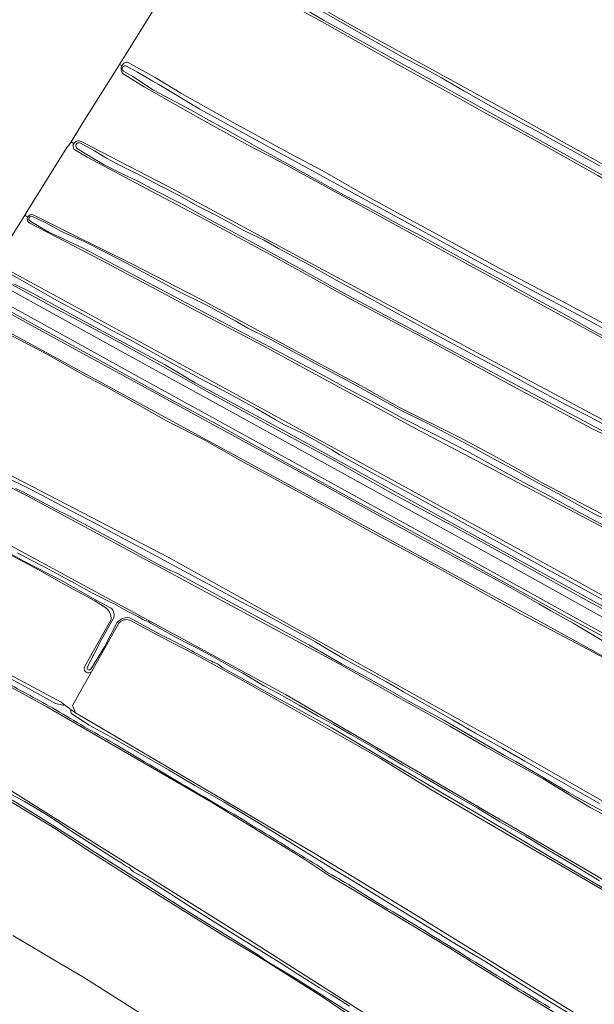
# Model space of a CAD drawing. Header units: metres. Extents: x 149984 to 156489, y 469398 to 478068.
# Tile 393 of 656: x 151875 to 152073, y 474598 to 474937. Entities that reach past the tile are written whole.
import ezdxf

# ---------------------------------------------------------------- set-up
doc = ezdxf.new("R2010")
doc.units = ezdxf.units.M
doc.header["$LTSCALE"] = 0.75
for name, color, linetype, lineweight in [('B-WE-GR-GRAS-GV', 252, 'Continuous', 13), ('B-WE-OG-TERREIN_OEVER-GV', 252, 'Continuous', 18), ('B-WE-OG-WATER_SLOOT-GV', 252, 'Continuous', 18), ('B-WE-OG-WEG-GV', 252, 'Continuous', 18), ('B-WE-VH-GESLOTENVERHARDING_BETON-GV', 252, 'Continuous', 18)]:
    doc.layers.add(name, color=color, linetype=linetype, lineweight=lineweight)

msp = doc.modelspace()

# ---------------------------------------------------------------- linework, layer by layer
at = {"layer": 'B-WE-GR-GRAS-GV', "flags": 128}
for points in [[(151939.934, 474963.906), (151987.827, 474936.256), (152044.448, 474905.168), (152154.118, 474843.917), (152199.494, 474817.855), (152226.577, 474800.992), (152280.853, 474764.938), (152336.792, 474727.321)], [(152313.243, 474738.573), (152297.252, 474748.984), (152273.337, 474765.345), (152242.802, 474785.623), (152230.123, 474793.998), (152210.733, 474806.933), (152201.589, 474812.088), (152185.512, 474821.23), (152174.295, 474827.608), (152154.361, 474838.571), (152132.009, 474851.425), (152113.368, 474861.845), (152089.085, 474875.145), (152074.24, 474883.688), (152053.566, 474895.388), (152034.668, 474905.688), (152025.027, 474911.11), (152004.137, 474922.635), (151979.073, 474936.675), (151957.756, 474948.473)], [(151921.137, 474941.154), (151909.192, 474921.964), (151909.926, 474921.518)], [(151909.696, 474920.345), (151909.734, 474920.936), (151909.926, 474921.518), (151909.192, 474921.964), (151908.039, 474920.112), (151897.204, 474903.005), (151892.448, 474895.364), (151893.394, 474894.779)], [(151909.926, 474921.518), (151910.259, 474922.03), (151910.696, 474922.43), (151910.974, 474922.599), (151911.275, 474922.729), (151911.592, 474922.817), (151911.914, 474922.86), (151912.987, 474922.266), (151921.483, 474917.554), (151930.551, 474912.015), (151948.64, 474901.923), (151968.167, 474891.182), (151979.309, 474885.339), (151994.303, 474876.766), (152021.261, 474862.082), (152040.48, 474851.648), (152063.031, 474839.764), (152079.22, 474831.028)], [(152330.68, 474669.282), (152290.095, 474698.182), (152248.158, 474726.757), (152194.183, 474763.005), (152152.776, 474785.759), (152056.732, 474838.147), (151964.213, 474888.657), (151953.343, 474894.325), (151934.456, 474904.802), (151917.607, 474914.254), (151910.371, 474918.827)], [(151639.14, 474902.356), (151651.832, 474895.89), (151677.293, 474881.942), (151699.337, 474870.656), (151704.243, 474867.07), (151711.241, 474863.441), (151925.991, 474752.061), (152039.736, 474688.64), (152098.87, 474654.827), (152176.017, 474609.898), (152193.803, 474598.232), (152252.143, 474556.799)], [(151922.295, 474877.193), (151897.998, 474890.106), (151893.389, 474892.81), (151893.216, 474893.176), (151893.126, 474893.572), (151893.121, 474893.961), (151893.206, 474894.374), (151893.394, 474894.779), (151892.448, 474895.364), (151891.784, 474894.298), (151891, 474893.355), (151877.212, 474871.22), (151876.497, 474870.09), (151877.471, 474869.399)], [(151893.394, 474894.779), (151893.682, 474895.137), (151894.048, 474895.415), (151894.458, 474895.592), (151894.873, 474895.665), (151895.263, 474895.65), (151895.969, 474895.398), (151896.658, 474895.104), (151928.145, 474878.76), (152035.433, 474821.081), (152123.275, 474774.25), (152178.837, 474743.426), (152196.168, 474732.578), (152281.628, 474673.444), (152316.065, 474650.486)], [(152313.813, 474646.697), (152311.632, 474648.149), (152307.411, 474650.938), (152303.376, 474654.183), (152297.866, 474658.272), (152280.106, 474670.598), (152246.138, 474693.904), (152220.674, 474711.66), (152200.977, 474724.52), (152183.986, 474735.835), (152171.758, 474743.164), (152152.815, 474753.945), (152135.185, 474763.677), (152118.446, 474772.729), (152097.312, 474783.798), (152083.287, 474791.068), (152072.182, 474796.47), (152047.659, 474809.551), (152018.014, 474825.73), (151988.751, 474841.183), (151961.132, 474856.437), (151935.591, 474870.207), (151922.295, 474877.193)], [(151879.337, 474870.156), (151892.697, 474863.466), (151913.208, 474853.351), (151936.844, 474841.158), (151952.72, 474832.609), (151975.358, 474820.383), (151993.855, 474810.545), (152005.811, 474803.741), (152026.173, 474793.566), (152038.459, 474787.041), (152055.686, 474777.45), (152075.565, 474767.093)], [(151877.471, 474869.399), (151876.497, 474870.09), (151866.995, 474855.064)], [(151869.529, 474851.77), (151924.044, 474822.14), (152051.308, 474752.422), (152109.252, 474720.54), (152155.951, 474694.875), (152205.296, 474662.199), (152286.126, 474608.753), (152288.507, 474609.415), (152298.165, 474624.231), (152295.254, 474626.083), (152227.389, 474672.65), (152167.328, 474712.999), (152109.12, 474745.014), (152012.812, 474795.681), (151972.681, 474817.445), (151958.685, 474825.036), (151935.863, 474836.936), (151902.832, 474854.563), (151893.256, 474859.502), (151877.909, 474867.418)], [(152274.527, 474592.041), (152256.59, 474604.5), (152248.523, 474610.104), (152246.926, 474611.213), (152242.301, 474614.425), (152173.641, 474660.78), (152144.987, 474679.274), (152117.365, 474693.959), (152074.83, 474718.193), (152062.857, 474724.483), (152047.834, 474732.498), (152030.139, 474742.248), (152014.776, 474750.678), (151997.621, 474759.961), (151981.964, 474768.573), (151963.964, 474778.46), (151951.731, 474785.019), (151938.568, 474792.472), (151925.17, 474799.21), (151915.212, 474804.85), (151904.549, 474810.793), (151897.88, 474814.319), (151884.508, 474821.847), (151869.587, 474829.749)], [(151831.372, 474777.801), (151910.066, 474735.24), (151966.502, 474704.76), (152070.721, 474644.038), (152127.633, 474610.304), (152166.527, 474588)], [(152230.265, 474568.077), (152184.065, 474601.069), (152084.77, 474658.884), (152071.421, 474665.916), (152055.334, 474675.615), (152035.455, 474686.728), (152023.213, 474693.845), (152003.37, 474704.84), (151984.98, 474715.367), (151877.738, 474772.996), (151867.981, 474777.994)], [(152063.624, 474592.441), (152047.788, 474602.02), (152033.708, 474610.625), (152023.183, 474617.263), (152010.95, 474624.624), (152001.472, 474630.406), (151991.583, 474636.379), (151981.05, 474642.611), (151975.582, 474646.196), (151972.728, 474648.12), (151940.85, 474667.595), (151903.13, 474689.488), (151884.097, 474700.535), (151825.492, 474732.418)], [(151908.969, 474729.386), (151899.446, 474712.508), (151896.159, 474706.684), (151892.9, 474700.909), (151893.931, 474698.369), (151976.164, 474650.188), (152011.565, 474628.598), (152103.878, 474571.766), (152149.44, 474542.397), (152183.253, 474518.981), (152213.892, 474497.391), (152218.102, 474495.119), (152239.133, 474531.76)], [(152239.133, 474531.76), (152195.376, 474564.86), (152176.268, 474578.115), (152156.633, 474590.693), (152143.648, 474597.895), (152123.924, 474609.196), (152105.502, 474619.771), (152081.263, 474634.246), (152052.979, 474650.734), (152030.329, 474663.94), (152016.085, 474672.299), (151999.262, 474682.652), (151953.662, 474708.398), (151937.473, 474717.41), (151923.907, 474724.446), (151912.688, 474730.334)], [(151865.047, 474675.665), (151903.175, 474651.871), (151941.446, 474627.988), (151951.962, 474621.425), (151995.619, 474593.644)], [(151988.272, 474594.239), (151978.675, 474600.856), (151966.786, 474608.281), (151957.139, 474614.449), (151944.584, 474621.891), (151920.457, 474636.94), (151897.624, 474651.461), (151886.849, 474658.483), (151863.334, 474672.84)], [(151872.33, 474621.63), (151889.034, 474611.781), (151896.54, 474607.355), (151933.184, 474584.204)]]:
    msp.add_lwpolyline(points, dxfattribs=at)
at = {"layer": 'B-WE-GR-GRAS-GV'}
for points in [[(151910.371, 474918.827, -0.180113), (151909.696, 474920.345)], [(151877.471, 474869.399, -0.3639813), (151879.337, 474870.156)], [(151877.909, 474867.418, -0.3564015), (151877.471, 474869.399)], [(151912.688, 474730.334, 0.3250164), (151908.969, 474729.386)]]:
    msp.add_lwpolyline(points, format="xyb", dxfattribs=at)
at = {"layer": 'B-WE-OG-TERREIN_OEVER-GV', "flags": 128}
for points in [[(152336.792, 474727.321), (152280.853, 474764.938), (152226.577, 474800.992), (152199.494, 474817.855), (152154.118, 474843.917), (152044.448, 474905.168), (151987.827, 474936.256), (151939.934, 474963.906)], [(151957.756, 474948.473), (151979.073, 474936.675), (152004.137, 474922.635), (152025.027, 474911.11), (152034.668, 474905.688), (152053.566, 474895.388), (152074.24, 474883.688), (152089.085, 474875.145), (152113.368, 474861.845), (152132.009, 474851.425), (152154.361, 474838.571), (152174.295, 474827.608), (152185.512, 474821.23), (152201.589, 474812.088), (152210.733, 474806.933), (152230.123, 474793.998), (152242.802, 474785.623), (152273.337, 474765.345), (152297.252, 474748.984), (152313.243, 474738.573)], [(152330.317, 474728.301), (152253.212, 474779.654), (152228.808, 474796.123), (152212.039, 474806.903), (152206.756, 474810.411), (152198.924, 474814.763), (152189.089, 474820.36), (152181.578, 474824.663), (152173.486, 474829.385), (152164.824, 474834.245), (152160.127, 474836.763), (152149.831, 474842.685), (152032.876, 474907.734), (151979.555, 474937.251), (151967.247, 474944.683)], [(151977.393, 474941.269), (151986.795, 474935.881), (151996.094, 474930.632), (152007.29, 474924.281), (152014.107, 474920.861), (152020.246, 474917.403), (152028.013, 474912.919), (152038.115, 474907.173), (152045.425, 474903.279), (152052.679, 474899.312), (152059.912, 474895.393), (152067.511, 474891.143), (152075.105, 474886.952)], [(152079.22, 474831.028), (152063.031, 474839.764), (152040.48, 474851.648), (152021.261, 474862.082), (151994.303, 474876.766), (151979.309, 474885.339), (151968.167, 474891.182), (151948.64, 474901.923), (151930.551, 474912.015), (151921.483, 474917.554), (151912.987, 474922.266), (151911.914, 474922.86), (151911.592, 474922.817), (151911.275, 474922.729), (151910.974, 474922.599), (151910.696, 474922.43), (151910.259, 474922.03), (151909.926, 474921.518), (151909.734, 474920.936), (151909.696, 474920.345)], [(151911.566, 474921.482), (151915.399, 474919.315), (151920.672, 474916.299), (151922.768, 474915.153), (151936.931, 474906.615), (152036.719, 474852.043), (152073.081, 474832.719), (152077.082, 474830.372), (152083.496, 474826.943), (152092.412, 474821.837), (152100.805, 474817.147), (152107.759, 474813.208), (152114.274, 474809.854), (152120.998, 474806.328), (152127.07, 474802.939), (152133.811, 474799.496), (152137.31, 474797.587), (152141.189, 474795.363), (152149.508, 474791.148), (152196.768, 474764.757), (152220.199, 474748.812), (152271.178, 474714.751), (152316.019, 474683.535)], [(151910.371, 474918.827), (151917.607, 474914.254), (151934.456, 474904.802), (151953.343, 474894.325), (151964.213, 474888.657), (152056.732, 474838.147), (152152.776, 474785.759), (152194.183, 474763.005), (152248.158, 474726.757), (152290.095, 474698.182), (152330.68, 474669.282), (152332.825, 474667.755)], [(151938.746, 474903.46), (151934.142, 474906.136), (151920.908, 474913.112), (151913.753, 474917.814), (151910.497, 474919.71)], [(152081.845, 474825.311), (152072.906, 474830.091), (152062.588, 474835.884), (152052.14, 474841.531), (152043.596, 474846.301), (152032.328, 474852.393), (152021.103, 474858.564), (152012.77, 474863.094), (152006.689, 474866.278), (151995.227, 474872.565), (151987.767, 474876.399), (151980.793, 474880.149), (151970.469, 474885.858), (151956.455, 474893.606), (151945.505, 474899.804), (151938.746, 474903.46)], [(152123.275, 474774.25), (152035.433, 474821.081), (151928.145, 474878.76), (151896.658, 474895.104), (151895.969, 474895.398), (151895.263, 474895.65), (151894.873, 474895.665), (151894.458, 474895.592), (151894.048, 474895.415), (151893.682, 474895.137), (151893.394, 474894.779), (151893.206, 474894.374), (151893.121, 474893.961), (151893.126, 474893.572), (151893.216, 474893.176), (151893.389, 474892.81), (151897.998, 474890.106), (151922.295, 474877.193), (151935.591, 474870.207), (151961.132, 474856.437), (151988.751, 474841.183), (152018.014, 474825.73), (152047.659, 474809.551), (152072.182, 474796.47), (152083.287, 474791.068)], [(151895.636, 474894.91), (151900.54, 474892.215), (151904.716, 474889.672), (151909.851, 474886.908), (151916.603, 474883.56), (151923.373, 474880.079), (151929.953, 474876.746), (151936.217, 474873.175), (151942.866, 474869.855), (151949.186, 474866.329), (151951.643, 474865.025), (151955.145, 474863.318), (151959.108, 474861.371), (151964.079, 474858.527), (151974.843, 474852.859), (151984.176, 474847.461), (151996.975, 474840.632), (152007.664, 474834.724), (152018.243, 474828.92), (152029.118, 474823.007), (152040.161, 474817.139), (152051.435, 474811.001), (152063.155, 474804.73), (152071.467, 474800.445), (152075.764, 474798.225)], [(151958.075, 474859.045), (151952.287, 474862.076), (151947.568, 474864.611), (151939.79, 474868.74), (151930.755, 474873.866), (151921.668, 474878.482), (151915.731, 474881.636), (151909.599, 474884.51), (151903.842, 474887.401), (151899.924, 474889.747), (151894.675, 474892.946)], [(152075.565, 474767.093), (152055.686, 474777.45), (152038.459, 474787.041), (152026.173, 474793.566), (152005.811, 474803.741), (151993.855, 474810.545), (151975.358, 474820.383), (151952.72, 474832.609), (151936.844, 474841.158), (151913.208, 474853.351), (151892.697, 474863.466), (151879.337, 474870.156)], [(151877.909, 474867.418), (151893.256, 474859.502), (151902.832, 474854.563), (151935.863, 474836.936), (151958.685, 474825.036), (151972.681, 474817.445), (152012.812, 474795.681), (152109.12, 474745.014)], [(152077.048, 474762.638), (152066.452, 474768.3), (152057.641, 474773.116), (152048.481, 474777.924), (152040.329, 474782.482), (152029.108, 474788.667), (152017.749, 474794.496), (152007.101, 474799.984), (151995.891, 474805.979), (151987.456, 474810.373), (151979.527, 474814.784), (151961.118, 474824.525), (151940.159, 474835.546), (151918.959, 474846.875), (151896.365, 474858.725), (151884.786, 474864.236), (151880.797, 474866.428), (151878.292, 474867.959)], [(151879.152, 474869.613), (151883.661, 474867.359), (151889.146, 474864.431), (151896.899, 474860.913), (151904.438, 474857.122), (151911.531, 474853.488), (151920.046, 474848.875), (151929.202, 474843.942), (151939.878, 474838.646), (151949.018, 474833.654), (151953.413, 474831.118), (151960.908, 474827.384), (151968.935, 474822.992), (151980.139, 474817.039), (151987.761, 474813.062), (151997.57, 474807.609), (152006.425, 474802.688), (152015.146, 474798.38), (152021.944, 474794.893), (152029.748, 474790.747), (152037.262, 474786.631), (152045.09, 474782.451), (152053.555, 474777.719), (152060.493, 474774.034), (152067.05, 474770.383), (152072.966, 474767.071), (152079.006, 474764.129)], [(152252.143, 474556.799), (152193.803, 474598.232), (152176.017, 474609.898), (152098.87, 474654.827), (152039.736, 474688.64), (151925.991, 474752.061), (151711.241, 474863.441)], [(152305.815, 474652.951), (152298.513, 474658.429), (152288.841, 474664.96), (152279.626, 474671.592), (152270.944, 474677.359), (152263.942, 474682.414), (152256.136, 474687.684), (152246.261, 474694.477), (152236.875, 474701.126), (152224.08, 474710.201), (152213.997, 474717.188), (152201.905, 474725.307), (152188.454, 474734.021), (152178.584, 474740.157), (152167.587, 474746.369), (152156.163, 474753.059), (152150.996, 474755.921), (152147.117, 474757.852), (152110.019, 474777.914), (152073.03, 474797.205), (151986.557, 474843.138), (151972.256, 474851.222), (151958.075, 474859.045)], [(151842.46, 474851.83), (151882.57, 474829.97), (151925.33, 474806.58), (151972.49, 474780.86), (152000, 474765.68), (152003.2, 474763.91), (152043.43, 474741.99), (152053.85, 474735.98), (152058.01, 474733.57), (152065.77, 474729.3), (152075.74, 474723.38)], [(152288.188, 474607.893), (152288.283, 474607.945), (152288.507, 474609.415), (152286.126, 474608.753), (152205.296, 474662.199), (152155.951, 474694.875), (152109.252, 474720.54), (152051.308, 474752.422), (151924.044, 474822.14), (151869.529, 474851.77)], [(151871.132, 474849.895), (151877.243, 474846.469), (151886.764, 474841.088), (151897.452, 474835.352), (151905.879, 474830.595), (151913.046, 474826.898), (151919.612, 474823.313), (151928.48, 474818.36), (151936.949, 474813.741), (151946.606, 474808.62), (151956.292, 474803.325), (151962.861, 474799.543), (151965.924, 474797.907), (151972.174, 474794.861), (151976.977, 474792.261), (151982.429, 474789.116), (151985.239, 474787.429), (151996.177, 474781.329), (152008.823, 474774.426), (152021.969, 474767.171), (152037.265, 474758.743), (152054.254, 474749.313), (152072.296, 474739.437), (152077.722, 474736.45)], [(152089.278, 474710.64), (152055.928, 474728.963), (151836.218, 474848.581)], [(151867.472, 474848.521), (151886.048, 474838.401), (151909.64, 474825.859), (151924.146, 474817.815), (151939.134, 474809.403), (151966.619, 474794.426), (151983.271, 474785.454), (152003.547, 474773.984), (152023.866, 474762.992), (152045.652, 474751.095), (152068.653, 474738.255), (152090.277, 474726.519), (152105.439, 474718.108), (152126.837, 474706.405), (152142.389, 474698.051), (152155.611, 474690.605), (152166.437, 474683.974)], [(152104.232, 474719.582), (152049.812, 474749.582), (151966.205, 474795.514), (151935.293, 474812.282), (151930.351, 474815.258), (151924.677, 474818.533), (151917.242, 474822.575), (151908.053, 474827.461), (151897.742, 474833.086), (151888.005, 474838.265), (151878.348, 474843.551), (151872.709, 474846.416)], [(151906.237, 474734.575), (151900.889, 474737.377), (151888.924, 474744.13), (151876.345, 474750.63), (151860.697, 474759.197), (151849.289, 474764.993), (151836.001, 474772.564), (151826.083, 474778.032), (151815.13, 474783.686), (151803.928, 474789.677), (151795.033, 474794.198), (151784.306, 474799.825), (151771.662, 474806.305), (151761.301, 474811.548), (151750.675, 474817.265), (151740.318, 474822.624), (151729.612, 474828.173), (151719.275, 474833.522), (151708.18, 474839.256), (151701.443, 474842.338), (151699.1, 474843.163)], [(152166.527, 474588), (152127.633, 474610.304), (152070.721, 474644.038), (151966.502, 474704.76), (151910.066, 474735.24), (151831.372, 474777.801), (151706.231, 474842.793), (151703.757, 474844.077), (151701.641, 474844.662), (151700.157, 474845.146)], [(152086.581, 474719.061), (152062.649, 474731.993), (152037.108, 474746.178), (152014.759, 474758.41), (151987.227, 474773.37), (151959.477, 474788.711), (151942.787, 474798.001), (151923.153, 474808.479), (151900.75, 474820.804), (151879.848, 474832.261), (151859.912, 474843.295)], [(151869.587, 474829.749), (151884.508, 474821.847), (151897.88, 474814.319), (151904.549, 474810.793), (151915.212, 474804.85), (151925.17, 474799.21), (151938.568, 474792.472), (151951.731, 474785.019), (151963.964, 474778.46), (151981.964, 474768.573), (151997.621, 474759.961), (152014.776, 474750.678), (152030.139, 474742.248), (152047.834, 474732.498), (152062.857, 474724.483), (152074.83, 474718.193)], [(151745.343, 474819.42), (151745.546, 474819.315), (151779.064, 474801.928), (151881.653, 474747.536), (151889.097, 474743.285), (151900.61, 474737.019), (151904.394, 474734.643)], [(151685.366, 474805.663), (151685.77, 474805.376), (151707.609, 474793.745), (151735.737, 474779.185), (151755.927, 474768.583), (151773.662, 474759.371), (151787.297, 474752.685), (151825.492, 474732.418), (151884.097, 474700.535), (151903.13, 474689.488), (151940.85, 474667.595), (151972.728, 474648.12), (151975.582, 474646.196), (151981.05, 474642.611), (151991.583, 474636.379), (152001.472, 474630.406), (152010.95, 474624.624), (152023.183, 474617.263), (152033.708, 474610.625), (152047.788, 474602.02), (152063.624, 474592.441)], [(151890.182, 474701.185), (151888.998, 474702.074), (151871.352, 474711.51), (151802.584, 474748.282), (151799.397, 474749.939), (151764.748, 474767.956), (151731.465, 474785.263)], [(151995.619, 474593.644), (151951.962, 474621.425), (151941.446, 474627.988), (151903.175, 474651.871), (151865.047, 474675.665), (151826.55, 474697.36), (151802.738, 474710.325), (151767.68, 474729.507), (151734.74, 474746.97), (151694.358, 474767.286), (151672.851, 474779.464)], [(151866.312, 474781.476), (151880.578, 474774.421), (151892.441, 474768.033), (151901.048, 474763.623), (151911.384, 474758.103), (151922.15, 474752.339), (151931.453, 474747.304), (151941.358, 474741.97), (151951.175, 474736.653), (151959.808, 474732.212), (151969.483, 474726.902), (151976.841, 474722.962), (151980.755, 474720.55), (151986.201, 474717.331), (151994.073, 474713.04), (152001.256, 474709.098), (152007.233, 474705.619), (152016.214, 474700.482), (152024.127, 474695.971), (152032.003, 474691.434), (152041.323, 474686.216), (152049.045, 474681.707), (152058.498, 474676.424), (152067.359, 474671.409), (152074.782, 474667.105)], [(151671.559, 474776.076), (151686.51, 474767.933), (151707.37, 474756.553), (151721.891, 474748.908), (151743.045, 474737.474), (151762.433, 474727.38), (151777.871, 474719.04), (151791.586, 474711.487), (151809.357, 474701.888), (151826.686, 474692.443), (151840.42, 474685.14), (151851.886, 474679.248), (151863.334, 474672.84), (151886.849, 474658.483), (151897.624, 474651.461), (151920.457, 474636.94), (151944.584, 474621.891), (151957.139, 474614.449), (151966.786, 474608.281), (151978.675, 474600.856), (151988.272, 474594.239)], [(151867.981, 474777.994), (151877.738, 474772.996), (151984.98, 474715.367), (152003.37, 474704.84), (152023.213, 474693.845), (152035.455, 474686.728), (152055.334, 474675.615), (152071.421, 474665.916), (152084.77, 474658.884), (152184.065, 474601.069), (152230.265, 474568.077)], [(152042.253, 474683.64), (152021.112, 474695.95), (152010.657, 474701.568), (152002.541, 474706.127), (151993.95, 474710.933), (151985.996, 474715.222), (151979.702, 474718.908), (151974.487, 474721.856), (151964.398, 474727.376), (151943.802, 474738.516), (151929.155, 474746.44), (151926.547, 474747.583), (151922.389, 474749.74), (151915.383, 474753.569), (151904.819, 474759.35), (151890.37, 474767.04), (151888.533, 474767.905), (151884.301, 474770.1), (151876.19, 474774.459), (151873.222, 474775.745)], [(151873.915, 474753.654), (151878.427, 474751.218), (151883.617, 474748.556), (151888.901, 474745.719), (151893.892, 474742.988), (151896.23, 474741.625), (151900.098, 474739.591), (151905.834, 474736.648), (151907.547, 474735.934), (151911.556, 474733.652), (151915.762, 474731.481), (151917.191, 474730.649), (151917.923, 474730.321), (151918.486, 474730.141), (151919.223, 474729.786), (151919.892, 474729.396), (151921.903, 474728.245), (151924.986, 474726.472), (151928.748, 474724.387), (151932.685, 474722.372), (151936.158, 474720.594), (151941.681, 474717.589), (151947.755, 474714.204), (151951.773, 474712.062), (151954.576, 474710.4), (151959.008, 474707.77), (151964.221, 474704.943), (151971.202, 474701.096), (151977.684, 474697.328), (151982.926, 474694.533), (151985.459, 474693.076), (151989, 474690.991), (151993.886, 474688.219), (151997.629, 474686.027), (151999.666, 474684.681), (152002.039, 474683.352), (152006.986, 474680.425), (152013.395, 474676.705), (152023.032, 474671.051), (152032.836, 474665.536), (152040.488, 474660.864), (152049.257, 474655.898), (152057.521, 474650.876), (152066.2, 474645.753), (152074.86, 474640.467)], [(152081.586, 474634.643), (152072.021, 474640.388), (152061.814, 474646.399), (152051.6, 474652.445), (152042.145, 474658.083), (152031.709, 474664.264), (152020.067, 474671.03), (152009.081, 474677.505), (151998.672, 474683.623), (151989.796, 474688.874), (151982.421, 474693.208), (151973.695, 474698.035), (151962.079, 474704.406), (151950.207, 474710.983), (151944.835, 474713.981), (151942.934, 474715.283), (151941.493, 474715.929), (151940.853, 474716.231), (151939.83, 474716.753), (151939.082, 474717.127), (151937.956, 474717.742), (151937.063, 474718.17), (151936.053, 474718.724), (151935.064, 474719.266), (151934.068, 474719.757), (151932.815, 474720.466), (151931.624, 474721.132), (151928.319, 474722.857), (151923.851, 474725.102), (151913.557, 474730.745), (151912.598, 474731.199)], [(151906.302, 474730.649), (151898.706, 474717.136), (151896.99, 474714.084)], [(151898.043, 474714.094), (151902.92, 474723.676), (151906.956, 474730.868)], [(151907.869, 474728.787), (151903.982, 474721.227), (151899.256, 474713.52)], [(151899.446, 474712.508), (151908.969, 474729.386)], [(151912.688, 474730.334), (151923.907, 474724.446), (151937.473, 474717.41), (151953.662, 474708.398), (151999.262, 474682.652), (152016.085, 474672.299), (152030.329, 474663.94), (152052.979, 474650.734), (152081.263, 474634.246), (152105.502, 474619.771), (152123.924, 474609.196), (152143.648, 474597.895)], [(151869.057, 474711.551), (151877.781, 474706.787), (151887.101, 474701.621), (151889.737, 474701.089)], [(151893.931, 474698.369), (151892.383, 474699.531), (151892.319, 474699.164)], [(151892.657, 474698.102), (151898.727, 474694.228), (151907.489, 474689.291), (151919.329, 474682.666), (151926.045, 474678.731), (151935.104, 474673.355), (151945.225, 474667.563), (151954.587, 474661.993), (151961.801, 474657.657), (151973.111, 474650.603), (151982.786, 474644.677), (151990.256, 474640.132), (152000.695, 474633.671), (152014.676, 474625.248), (152025.472, 474618.512), (152035.262, 474612.835), (152043.577, 474607.55), (152054.056, 474601.1), (152067.551, 474592.773)], [(152103.878, 474571.766), (152011.565, 474628.598), (151976.164, 474650.188), (151893.931, 474698.369)], [(152193.009, 474595.207), (152180.387, 474603.695), (152175.079, 474606.651), (152164.747, 474612.939), (152154.821, 474618.847), (152146.064, 474623.95), (152138.719, 474628.284), (152129.92, 474633.069), (152119.8, 474639.164), (152109.287, 474645.269), (152099.508, 474650.863), (152090.14, 474656.423), (152081.691, 474661.47), (152071.869, 474666.752), (152064.416, 474670.81), (152055.357, 474676.095), (152045.937, 474681.621), (152042.253, 474683.64)], [(151870.324, 474671.057), (151876.402, 474667.846), (151881.59, 474664.701), (151886.203, 474661.814), (151892.382, 474657.728), (151900.286, 474652.643), (151907.677, 474647.997), (151909.141, 474647.084), (151909.459, 474646.91), (151909.759, 474646.735), (151910.214, 474646.427), (151910.558, 474646.153), (151911.205, 474645.718), (151911.728, 474645.43), (151912.435, 474645.076), (151912.808, 474644.79), (151913.185, 474644.291), (151913.587, 474643.881), (151914, 474643.649), (151918.881, 474640.933), (151925.294, 474636.946), (151932.443, 474632.363), (151939.593, 474627.751), (151946.421, 474623.507), (151951.613, 474620.281), (151957.959, 474616.359), (151964.876, 474612.118), (151970.717, 474608.262), (151978.128, 474603.575), (151982.252, 474601.238), (151988.508, 474597.229)], [(151998.379, 474588.858), (151983.231, 474598.415), (151969.604, 474607.037), (151960.741, 474612.372), (151959.452, 474613.085), (151958.798, 474613.551), (151958.04, 474614.181), (151957.135, 474614.806), (151956.516, 474615.253), (151947.342, 474620.962), (151934.85, 474628.66), (151926.663, 474633.814), (151914.817, 474641.394), (151903.905, 474648.274), (151892.544, 474655.503), (151882.912, 474661.697), (151872.157, 474668.285)]]:
    msp.add_lwpolyline(points, dxfattribs=at)
at = {"layer": 'B-WE-OG-TERREIN_OEVER-GV'}
for points in [[(151910.497, 474919.71, -0.9070197), (151911.566, 474921.482)], [(151909.696, 474920.345, 0.180113), (151910.371, 474918.827)], [(151894.675, 474892.946, -0.9678877), (151895.636, 474894.91)], [(151879.337, 474870.156, 0.3639813), (151877.471, 474869.399)], [(151877.471, 474869.399, 0.3564015), (151877.909, 474867.418)], [(151878.292, 474867.959, -0.9122029), (151879.152, 474869.613)], [(151904.394, 474734.643, -0.2376785), (151906.302, 474730.649)], [(151906.956, 474730.868, 0.3459083), (151906.237, 474734.575)], [(151912.598, 474731.199, 0.3363903), (151907.869, 474728.787)], [(151908.969, 474729.386, -0.3250164), (151912.688, 474730.334)], [(151896.99, 474714.084, 0.675465), (151899.446, 474712.508)], [(151899.256, 474713.52, -0.8902674), (151898.043, 474714.094)], [(151886.003, 474700.144, 0.0035898), (151868.352, 474709.707)], [(151889.737, 474701.089, 0.1624791), (151890.182, 474701.185)], [(151905.627, 474688.714, -0.0067069), (151886.003, 474700.144)], [(151892.319, 474699.164, 0.2008582), (151892.657, 474698.102)], [(151933.5, 474672.197, -0.0001583), (151905.627, 474688.714)], [(151952.007, 474661.363, 0.0058775), (151933.5, 474672.197)], [(151960.799, 474656.103, -0.0122861), (151952.007, 474661.363)], [(151977.02, 474646.112, -0.0084972), (151960.799, 474656.103)], [(151980.208, 474643.782, 0.0692996), (151977.02, 474646.112)], [(151997.863, 474633.142, 0.0187447), (151980.208, 474643.782)], [(152028.353, 474614.653, 0.007142), (151997.863, 474633.142)], [(152057.843, 474596.686, -0.0016831), (152028.353, 474614.653)]]:
    msp.add_lwpolyline(points, format="xyb", dxfattribs=at)
at = {"layer": 'B-WE-OG-WATER_SLOOT-GV', "flags": 128}
for points in [[(151967.247, 474944.683), (151979.555, 474937.251), (152032.876, 474907.734), (152149.831, 474842.685), (152160.127, 474836.763), (152164.824, 474834.245), (152173.486, 474829.385), (152181.578, 474824.663), (152189.089, 474820.36), (152198.924, 474814.763), (152206.756, 474810.411), (152212.039, 474806.903), (152228.808, 474796.123), (152253.212, 474779.654), (152330.317, 474728.301)], [(152075.105, 474886.952), (152067.511, 474891.143), (152059.912, 474895.393), (152052.679, 474899.312), (152045.425, 474903.279), (152038.115, 474907.173), (152028.013, 474912.919), (152020.246, 474917.403), (152014.107, 474920.861), (152007.29, 474924.281), (151996.094, 474930.632), (151986.795, 474935.881), (151977.393, 474941.269)], [(152316.019, 474683.535), (152271.178, 474714.751), (152220.199, 474748.812), (152196.768, 474764.757), (152149.508, 474791.148), (152141.189, 474795.363), (152137.31, 474797.587), (152133.811, 474799.496), (152127.07, 474802.939), (152120.998, 474806.328), (152114.274, 474809.854), (152107.759, 474813.208), (152100.805, 474817.147), (152092.412, 474821.837), (152083.496, 474826.943), (152077.082, 474830.372), (152073.081, 474832.719), (152036.719, 474852.043), (151936.931, 474906.615), (151922.768, 474915.153), (151920.672, 474916.299), (151915.399, 474919.315), (151911.566, 474921.482)], [(151910.497, 474919.71), (151913.753, 474917.814), (151920.908, 474913.112), (151934.142, 474906.136)], [(151934.142, 474906.136), (151938.746, 474903.46), (151945.505, 474899.804), (151956.455, 474893.606), (151970.469, 474885.858), (151980.793, 474880.149), (151987.767, 474876.399), (151995.227, 474872.565), (152006.689, 474866.278), (152012.77, 474863.094), (152021.103, 474858.564), (152032.328, 474852.393), (152043.596, 474846.301), (152052.14, 474841.531), (152062.588, 474835.884), (152072.906, 474830.091), (152081.845, 474825.311)], [(152075.764, 474798.225), (152071.467, 474800.445), (152063.155, 474804.73), (152051.435, 474811.001), (152040.161, 474817.139), (152029.118, 474823.007), (152018.243, 474828.92), (152007.664, 474834.724), (151996.975, 474840.632), (151984.176, 474847.461), (151974.843, 474852.859), (151964.079, 474858.527), (151959.108, 474861.371), (151955.145, 474863.318), (151951.643, 474865.025), (151949.186, 474866.329), (151942.866, 474869.855), (151936.217, 474873.175), (151929.953, 474876.746), (151923.373, 474880.079), (151916.603, 474883.56), (151909.851, 474886.908), (151904.716, 474889.672), (151900.54, 474892.215), (151895.636, 474894.91)], [(151894.675, 474892.946), (151899.924, 474889.747), (151903.842, 474887.401), (151909.599, 474884.51), (151915.731, 474881.636), (151921.668, 474878.482), (151930.755, 474873.866), (151939.79, 474868.74), (151947.568, 474864.611), (151952.287, 474862.076), (151958.075, 474859.045), (151972.256, 474851.222), (151986.557, 474843.138), (152073.03, 474797.205), (152110.019, 474777.914)], [(151878.292, 474867.959), (151880.797, 474866.428), (151884.786, 474864.236), (151896.365, 474858.725), (151918.959, 474846.875), (151940.159, 474835.546), (151961.118, 474824.525), (151979.527, 474814.784), (151987.456, 474810.373), (151995.891, 474805.979), (152007.101, 474799.984), (152017.749, 474794.496), (152029.108, 474788.667), (152040.329, 474782.482), (152048.481, 474777.924), (152057.641, 474773.116), (152066.452, 474768.3), (152077.048, 474762.638)], [(151980.139, 474817.039), (151968.935, 474822.992), (151960.908, 474827.384), (151953.413, 474831.118), (151949.018, 474833.654), (151939.878, 474838.646), (151929.202, 474843.942), (151920.046, 474848.875), (151911.531, 474853.488), (151904.438, 474857.122), (151896.899, 474860.913), (151889.146, 474864.431), (151883.661, 474867.359), (151879.152, 474869.613)], [(152075.74, 474723.38), (152065.77, 474729.3), (152058.01, 474733.57), (152053.85, 474735.98), (152043.43, 474741.99), (152003.2, 474763.91), (152000, 474765.68), (151972.49, 474780.86), (151925.33, 474806.58), (151882.57, 474829.97), (151842.46, 474851.83)], [(152077.722, 474736.45), (152072.296, 474739.437), (152054.254, 474749.313), (152037.265, 474758.743), (152021.969, 474767.171), (152008.823, 474774.426), (151996.177, 474781.329), (151985.239, 474787.429), (151982.429, 474789.116), (151976.977, 474792.261), (151972.174, 474794.861), (151965.924, 474797.907), (151962.861, 474799.543), (151956.292, 474803.325), (151946.606, 474808.62), (151936.949, 474813.741), (151928.48, 474818.36), (151919.612, 474823.313), (151913.046, 474826.898), (151905.879, 474830.595), (151897.452, 474835.352), (151886.764, 474841.088), (151877.243, 474846.469), (151871.132, 474849.895)], [(151836.218, 474848.581), (152055.928, 474728.963), (152089.278, 474710.64)], [(151872.709, 474846.416), (151878.348, 474843.551), (151888.005, 474838.265), (151897.742, 474833.086), (151908.053, 474827.461), (151917.242, 474822.575), (151924.677, 474818.533), (151930.351, 474815.258), (151935.293, 474812.282), (151966.205, 474795.514), (152049.812, 474749.582), (152104.232, 474719.582)], [(151699.1, 474843.163), (151701.443, 474842.338), (151708.18, 474839.256), (151719.275, 474833.522), (151729.612, 474828.173), (151740.318, 474822.624), (151750.675, 474817.265), (151761.301, 474811.548), (151771.662, 474806.305), (151784.306, 474799.825), (151795.033, 474794.198), (151803.928, 474789.677), (151815.13, 474783.686), (151826.083, 474778.032), (151836.001, 474772.564), (151849.289, 474764.993), (151860.697, 474759.197), (151876.345, 474750.63), (151888.924, 474744.13), (151900.889, 474737.377), (151906.237, 474734.575)], [(152079.006, 474764.129), (152072.966, 474767.071), (152067.05, 474770.383), (152060.493, 474774.034), (152053.555, 474777.719), (152045.09, 474782.451), (152037.262, 474786.631), (152029.748, 474790.747), (152021.944, 474794.893), (152015.146, 474798.38), (152006.425, 474802.688), (151997.57, 474807.609), (151987.761, 474813.062), (151980.139, 474817.039)], [(152074.782, 474667.105), (152067.359, 474671.409), (152058.498, 474676.424), (152049.045, 474681.707), (152041.323, 474686.216), (152032.003, 474691.434), (152024.127, 474695.971), (152016.214, 474700.482), (152007.233, 474705.619), (152001.256, 474709.098), (151994.073, 474713.04), (151986.201, 474717.331), (151980.755, 474720.55), (151976.841, 474722.962), (151969.483, 474726.902), (151959.808, 474732.212), (151951.175, 474736.653), (151941.358, 474741.97), (151931.453, 474747.304), (151922.15, 474752.339), (151911.384, 474758.103), (151901.048, 474763.623), (151892.441, 474768.033), (151880.578, 474774.421), (151866.312, 474781.476)], [(151873.222, 474775.745), (151876.19, 474774.459), (151884.301, 474770.1), (151888.533, 474767.905), (151890.37, 474767.04), (151904.819, 474759.35), (151915.383, 474753.569), (151922.389, 474749.74), (151926.547, 474747.583), (151929.155, 474746.44), (151943.802, 474738.516), (151964.398, 474727.376), (151974.487, 474721.856), (151979.702, 474718.908), (151985.996, 474715.222), (151993.95, 474710.933), (152002.541, 474706.127), (152010.657, 474701.568)], [(152074.86, 474640.467), (152066.2, 474645.753), (152057.521, 474650.876), (152049.257, 474655.898), (152040.488, 474660.864), (152032.836, 474665.536), (152023.032, 474671.051), (152013.395, 474676.705), (152006.986, 474680.425), (152002.039, 474683.352), (151999.666, 474684.681), (151997.629, 474686.027), (151993.886, 474688.219), (151989, 474690.991), (151985.459, 474693.076), (151982.926, 474694.533), (151977.684, 474697.328), (151971.202, 474701.096), (151964.221, 474704.943), (151959.008, 474707.77), (151954.576, 474710.4), (151951.773, 474712.062), (151947.755, 474714.204), (151941.681, 474717.589), (151936.158, 474720.594), (151932.685, 474722.372), (151928.748, 474724.387), (151924.986, 474726.472), (151921.903, 474728.245), (151919.892, 474729.396), (151919.223, 474729.786), (151918.486, 474730.141), (151917.923, 474730.321), (151917.191, 474730.649), (151915.762, 474731.481), (151911.556, 474733.652), (151907.547, 474735.934), (151905.834, 474736.648), (151900.098, 474739.591), (151896.23, 474741.625), (151893.892, 474742.988), (151888.901, 474745.719), (151883.617, 474748.556), (151878.427, 474751.218), (151873.915, 474753.654)], [(151912.598, 474731.199), (151913.557, 474730.745), (151923.851, 474725.102), (151928.319, 474722.857), (151931.624, 474721.132), (151932.815, 474720.466), (151934.068, 474719.757), (151935.064, 474719.266), (151936.053, 474718.724), (151937.063, 474718.17), (151937.956, 474717.742), (151939.082, 474717.127), (151939.83, 474716.753), (151940.853, 474716.231), (151941.493, 474715.929), (151942.934, 474715.283), (151944.835, 474713.981), (151950.207, 474710.983), (151962.079, 474704.406), (151973.695, 474698.035), (151982.421, 474693.208)], [(151906.956, 474730.868), (151902.92, 474723.676), (151898.043, 474714.094)], [(151899.256, 474713.52), (151903.982, 474721.227), (151907.869, 474728.787)], [(151889.737, 474701.089), (151887.101, 474701.621), (151877.781, 474706.787), (151869.057, 474711.551)], [(151892.319, 474699.164), (151892.383, 474699.531), (151890.182, 474701.185)], [(152010.657, 474701.568), (152021.112, 474695.95), (152042.253, 474683.64), (152045.937, 474681.621), (152055.357, 474676.095), (152064.416, 474670.81), (152071.869, 474666.752), (152081.691, 474661.47), (152090.14, 474656.423), (152099.508, 474650.863), (152109.287, 474645.269), (152119.8, 474639.164), (152129.92, 474633.069), (152138.719, 474628.284), (152146.064, 474623.95), (152154.821, 474618.847), (152164.747, 474612.939), (152175.079, 474606.651), (152180.387, 474603.695), (152193.009, 474595.207)], [(152067.551, 474592.773), (152054.056, 474601.1), (152043.577, 474607.55), (152035.262, 474612.835), (152025.472, 474618.512), (152014.676, 474625.248), (152000.695, 474633.671), (151990.256, 474640.132), (151982.786, 474644.677), (151973.111, 474650.603), (151961.801, 474657.657), (151954.587, 474661.993), (151945.225, 474667.563), (151935.104, 474673.355), (151926.045, 474678.731), (151919.329, 474682.666), (151907.489, 474689.291), (151898.727, 474694.228), (151892.657, 474698.102)], [(151982.421, 474693.208), (151989.796, 474688.874), (151998.672, 474683.623), (152009.081, 474677.505), (152020.067, 474671.03), (152031.709, 474664.264), (152042.145, 474658.083), (152051.6, 474652.445), (152061.814, 474646.399), (152072.021, 474640.388), (152081.586, 474634.643), (152090.576, 474629.374), (152099.907, 474623.913), (152109.302, 474618.336), (152120.408, 474611.979), (152129.691, 474606.444), (152137.666, 474601.901), (152146.103, 474597.275)], [(151988.508, 474597.229), (151982.252, 474601.238), (151978.128, 474603.575), (151970.717, 474608.262), (151964.876, 474612.118), (151957.959, 474616.359), (151951.613, 474620.281), (151946.421, 474623.507), (151939.593, 474627.751), (151932.443, 474632.363), (151925.294, 474636.946), (151918.881, 474640.933), (151914, 474643.649), (151913.587, 474643.881), (151913.185, 474644.291), (151912.808, 474644.79), (151912.435, 474645.076), (151911.728, 474645.43), (151911.205, 474645.718), (151910.558, 474646.153), (151910.214, 474646.427), (151909.759, 474646.735), (151909.459, 474646.91), (151909.141, 474647.084), (151907.677, 474647.997), (151900.286, 474652.643), (151892.382, 474657.728), (151886.203, 474661.814), (151881.59, 474664.701), (151876.402, 474667.846), (151870.324, 474671.057)], [(151872.157, 474668.285), (151882.912, 474661.697), (151892.544, 474655.503), (151903.905, 474648.274), (151914.817, 474641.394), (151926.663, 474633.814), (151934.85, 474628.66), (151947.342, 474620.962), (151956.516, 474615.253), (151957.135, 474614.806), (151958.04, 474614.181), (151958.798, 474613.551), (151959.452, 474613.085), (151960.741, 474612.372), (151969.604, 474607.037), (151983.231, 474598.415), (151998.379, 474588.858)]]:
    msp.add_lwpolyline(points, dxfattribs=at)
at = {"layer": 'B-WE-OG-WATER_SLOOT-GV'}
for points in [[(151911.566, 474921.482, 0.9070197), (151910.497, 474919.71)], [(151895.636, 474894.91, 0.9678877), (151894.675, 474892.946)], [(151879.152, 474869.613, 0.9122029), (151878.292, 474867.959)], [(151906.237, 474734.575, -0.3459083), (151906.956, 474730.868)], [(151907.869, 474728.787, -0.3363903), (151912.598, 474731.199)], [(151898.043, 474714.094, 0.8902674), (151899.256, 474713.52)], [(151868.352, 474709.707, -0.0035898), (151886.003, 474700.144)], [(151890.182, 474701.185, -0.1624791), (151889.737, 474701.089)], [(151886.003, 474700.144, 0.0067069), (151905.627, 474688.714)], [(151892.657, 474698.102, -0.2008582), (151892.319, 474699.164)], [(151905.627, 474688.714, 0.0001583), (151933.5, 474672.197)], [(151933.5, 474672.197, -0.0058775), (151952.007, 474661.363)], [(151952.007, 474661.363, 0.0122861), (151960.799, 474656.103)], [(151960.799, 474656.103, 0.0084972), (151977.02, 474646.112)], [(151977.02, 474646.112, -0.0692996), (151980.208, 474643.782)], [(151980.208, 474643.782, -0.0187447), (151997.863, 474633.142)], [(151997.863, 474633.142, -0.007142), (152028.353, 474614.653)], [(152028.353, 474614.653, 0.0016831), (152057.843, 474596.686)]]:
    msp.add_lwpolyline(points, format="xyb", dxfattribs=at)
at = {"layer": 'B-WE-OG-WEG-GV', "flags": 128}
for points in [[(151867.085, 474849.15), (151867.068, 474849.161), (151865.575, 474850.183), (151864.389, 474848.068), (151907.818, 474824.19), (151952.965, 474799.355), (151996.775, 474775.179), (152040.721, 474750.918), (152084.77, 474726.474), (152129.778, 474701.523), (152141.373, 474695.083), (152152.333, 474688.888), (152160.918, 474683.819), (152170.456, 474677.774), (152179.832, 474671.495), (152216.44, 474647.057), (152250.982, 474624.072), (152280.931, 474604.051), (152281.483, 474604.35), (152283.144, 474601.581), (152283.49, 474602.18), (152283.58, 474602.29)], [(152282.84, 474605.81), (152166.437, 474683.974), (152155.611, 474690.605), (152142.389, 474698.051), (152126.837, 474706.405), (152105.439, 474718.108), (152090.277, 474726.519), (152068.653, 474738.255), (152045.652, 474751.095), (152023.866, 474762.992), (152003.547, 474773.984), (151983.271, 474785.454), (151966.619, 474794.426), (151939.134, 474809.403), (151924.146, 474817.815), (151909.64, 474825.859), (151886.048, 474838.401), (151867.472, 474848.521)], [(151859.912, 474843.295), (151879.848, 474832.261), (151900.75, 474820.804), (151923.153, 474808.479), (151942.787, 474798.001), (151959.477, 474788.711), (151987.227, 474773.37), (152014.759, 474758.41), (152037.108, 474746.178), (152062.649, 474731.993), (152086.581, 474719.061)], [(152260.333, 474609.884), (152261.126, 474609.751), (152274.189, 474601.001), (152278.46, 474598.91), (152281.02, 474598.45), (152281.243, 474598.297), (152281.579, 474598.878), (152278.192, 474599.53), (152278.252, 474600.1), (152260.96, 474611.63), (152251.696, 474617.817), (152208.771, 474646.408), (152177.009, 474667.613), (152169.054, 474672.91), (152161.186, 474678.014), (152153.2, 474682.857), (152145.096, 474687.486), (152100.269, 474712.44), (152047.993, 474741.432), (152002.664, 474766.489), (151956.147, 474792.103), (151913.437, 474815.586), (151867.726, 474840.695)]]:
    msp.add_lwpolyline(points, dxfattribs=at)
at = {"layer": 'B-WE-VH-GESLOTENVERHARDING_BETON-GV', "flags": 128}
for points in [[(152084.77, 474726.474), (152040.721, 474750.918), (151996.775, 474775.179), (151952.965, 474799.355), (151907.818, 474824.19), (151864.389, 474848.068)], [(151867.726, 474840.695), (151913.437, 474815.586), (151956.147, 474792.103), (152002.664, 474766.489), (152047.993, 474741.432), (152100.269, 474712.44)]]:
    msp.add_lwpolyline(points, dxfattribs=at)

doc.saveas('drawing.dxf')
